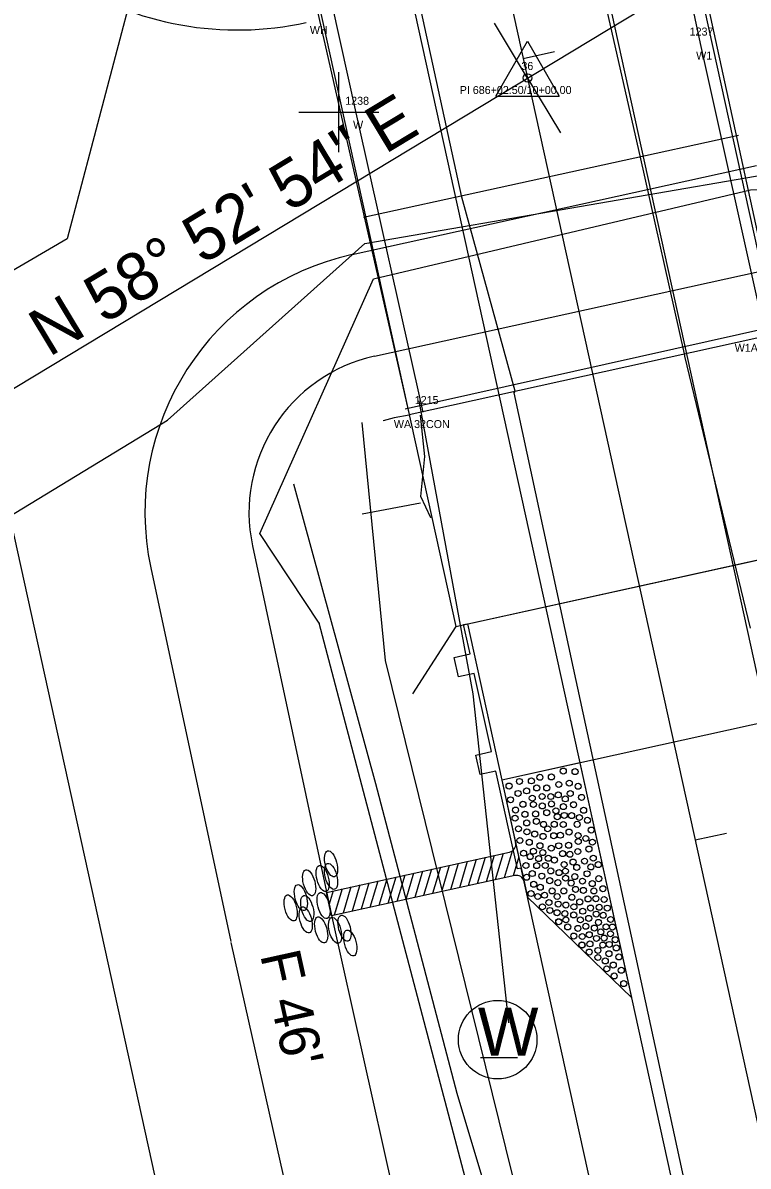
# Model space of a CAD drawing. Extents: x 2519952 to 2531965, y 848341 to 887632.
# Drawn here: x 2527055.7 to 2527146.4, y 857837.6 to 857980.5 of the extents above; entities that cross this region are included whole.
import ezdxf

# ---------------------------------------------------------------- set-up
doc = ezdxf.new("R2010")
doc.units = 0
for name, color, linetype in [('RD_EV_JW', 7, 'Continuous'), ('RD_EX_BldgApp', 7, 'Continuous'), ('RD_EX_BldgApp_txCode', 7, 'Continuous'), ('RD_EX_Bridge', 7, 'Continuous'), ('RD_EX_Conc', 7, 'Continuous'), ('RD_EX_DR_Pipe', 7, 'Continuous'), ('RD_EX_DV_Prop', 7, 'Continuous'), ('RD_EX_GuardRail', 7, 'Continuous'), ('RD_EX_H2O', 7, 'Continuous'), ('RD_EX_Misc', 7, 'Continuous'), ('RD_EX_Road', 7, 'Continuous'), ('RD_EX_RW', 7, 'Continuous'), ('RD_EX_UT', 7, 'Continuous'), ('RD_EX_VEG', 7, 'Continuous'), ('RD_HC_Cl', 7, 'Continuous'), ('RD_HC_Data', 7, 'Continuous'), ('RD_HC_Data_Tic', 7, 'Continuous'), ('RD_HC_txCode', 7, 'Continuous'), ('RD_PD_BCA', 7, 'Continuous'), ('RD_PD_Bridge', 7, 'Continuous'), ('RD_PD_CstnLmt', 7, 'Continuous'), ('RD_PD_DR_ErosCtrl', 7, 'Continuous'), ('RD_PD_Final_TrvlWay', 7, 'Continuous'), ('RD_PD_GR', 7, 'Continuous'), ('RD_PD_PaveShd', 7, 'Continuous'), ('RD_SMD_Locator', 7, 'Continuous')]:
    doc.layers.add(name, color=color, linetype=linetype)

# ---------------------------------------------------------------- blocks, each defined once
blk = doc.blocks.new('TBC1')
at = {"layer": 'RD_PD_GR'}
blk.add_lwpolyline([(12.5, 2.5), (15, 2.5), (15, 0.49), (25, 0.49), (25, 2.5), (27.5, 2.5), (27.5, 0.49), (31.25, 0.49), (31.25, 0), (0, 0), (0, 0.49), (12.5, 0.49)], close=True, dxfattribs=at)

msp = doc.modelspace()

# ---------------------------------------------------------------- linework, layer by layer
at = {"layer": 'RD_EV_JW'}
msp.add_lwpolyline([(2527156.87, 857323.56), (2527196.55, 857371.59), (2527215.07, 857388.76), (2527211.89, 857436.64), (2527176.86, 857590.34), (2527152.05, 857687.7), (2527133.37, 857768.81), (2527110.03, 857846.68), (2527099.85, 857885.39), (2527089.61, 857922.82)], dxfattribs=at)
at = {"layer": 'RD_EX_BldgApp'}
for points in [[(2527148.56, 857941.36), (2527140.44, 857977.88), (2527132.43, 858015.42)], [(2527105.8, 857931.83), (2527097.39, 857969.23), (2527089.32, 858005.81)]]:
    msp.add_lwpolyline(points, dxfattribs=at)
at = {"layer": 'RD_EX_Bridge'}
for points in [[(2527104.02, 857931.52), (2527150.32, 857941.75), (2527134.18, 858015.81), (2527087.26, 858005.36), (2527104.02, 857931.52)], [(2527104.02, 857931.46), (2527102.14, 857931.13), (2527100.79, 857930.72)]]:
    msp.add_lwpolyline(points, dxfattribs=at)
at = {"layer": 'RD_EX_Conc'}
msp.add_lwpolyline([(2527106.72, 857918.63), (2527105.48, 857921.28), (2527105.99, 857926.26), (2527105.44, 857931.46)], dxfattribs=at)
at = {"layer": 'RD_EX_DR_Pipe'}
msp.add_line((2527105.44, 857920.43), (2527098.16, 857919.06), dxfattribs=at)
at = {"layer": 'RD_EX_DV_Prop'}
msp.add_line((2527012.78, 858106.38), (2527077.29, 857813.4), dxfattribs=at)
at = {"layer": 'RD_EX_GuardRail'}
msp.add_lwpolyline([(2527116.5, 857855.5), (2527112.03, 857896.6), (2527105.27, 857933.22)], dxfattribs=at)
at = {"layer": 'RD_EX_H2O'}
for points in [[(2526911.93, 857620.26), (2526927.23, 857710.9), (2526956.7, 857755.67), (2526952.88, 857782.2), (2526915.7, 857809.35), (2526930.06, 857828.04), (2526962.17, 857851.6), (2527008.28, 857890.97), (2527073.84, 857930.81), (2527098.49, 857952.91), (2527154.59, 857962.58), (2527154.59, 857962.58), (2527174.35, 857964.75), (2527219.37, 858008.85)], [(2527070.87, 857989.84), (2527061.3, 857953.49), (2526994.02, 857914.18), (2526943.98, 857875.94), (2526888.07, 857826.55), (2526889.74, 857796.34), (2526819.12, 857765.68)], [(2527121.85, 857795.04), (2527092.79, 857905.47), (2527085.38, 857916.64), (2527099.59, 857948.47), (2527146.69, 857959.62), (2527156.94, 857959.91)]]:
    msp.add_lwpolyline(points, dxfattribs=at)
at = {"layer": 'RD_EX_Misc'}
for p, q in [((2527095.25, 857964.29), (2527095.25, 857974.29)), ((2527090.25, 857969.29), (2527100.25, 857969.29)), ((2527145.2, 857966.39), (2527098.32, 857956.14)), ((2527103.55, 857932.23), (2527150.46, 857942.7))]:
    msp.add_line(p, q, dxfattribs=at)
at = {"layer": 'RD_EX_Road'}
for p, q in [((2527132.91, 857963.86), (2527127.42, 857988.06)), ((2527110.63, 857958.69), (2527105.3, 857983.13)), ((2527138.43, 857939.11), (2527132.91, 857963.86)), ((2527117.26, 857934.46), (2527110.63, 857958.69)), ((2527138.49, 857938.8), (2527138.43, 857939.11)), ((2527146.7, 857904.84), (2527138.49, 857938.8)), ((2527117.17, 857934.23), (2527117.26, 857934.46)), ((2527124.58, 857899.82), (2527117.17, 857934.23)), ((2527146.11, 857800.22), (2527124.58, 857899.82))]:
    msp.add_line(p, q, dxfattribs=at)
at = {"layer": 'RD_EX_RW'}
msp.add_line((2527012.78, 858106.38), (2527077.29, 857813.4), dxfattribs=at)
at = {"layer": 'RD_EX_UT'}
msp.add_line((2527112.96, 857851.19), (2527117.59, 857851.19), dxfattribs=at)
msp.add_circle((2527115.09, 857853.4), 4.91, dxfattribs=at)
at = {"layer": 'RD_EX_VEG'}
msp.add_lwpolyline([(2527129.35, 857272.14), (2527221.36, 857352.89), (2527173.69, 857606.73), (2527101.06, 857900.8), (2527098.17, 857930.54)], dxfattribs=at)
at = {"layer": 'RD_HC_Cl'}
for p, q in [((2526970.28, 858648.12), (2527526.88, 856120.48)), ((2527001.16, 857902.55), (2527166.3, 858002.24))]:
    msp.add_line(p, q, dxfattribs=at)
at = {"layer": 'RD_HC_Data'}
for p, q in [((2527114.85, 857971.29), (2527118.82, 857978.17)), ((2527118.82, 857978.17), (2527122.79, 857971.29)), ((2527114.85, 857971.29), (2527122.79, 857971.29))]:
    msp.add_line(p, q, dxfattribs=at)
msp.add_circle((2527118.82, 857973.58), 0.529, dxfattribs=at)
at = {"layer": 'RD_HC_Data_Tic'}
for p, q in [((2527118.81, 857973.57), (2527114.68, 857980.42)), ((2527118.28, 857976.02), (2527122.19, 857976.88)), ((2527118.81, 857973.57), (2527122.95, 857966.73)), ((2527139.79, 857878.36), (2527143.69, 857879.22))]:
    msp.add_line(p, q, dxfattribs=at)
at = {"layer": 'RD_PD_BCA'}
msp.add_arc((2527082.57, 858019.58), 40, 192.0677, 282.4185, dxfattribs=at)
at = {"layer": 'RD_PD_Bridge'}
for p, q in [((2527109.85, 857905.05), (2527155.75, 857915.15)), ((2527109.85, 857905.05), (2527104.46, 857896.62)), ((2527111.31, 857905.37), (2527115.61, 857885.84)), ((2527158.58, 857895.3), (2527115.61, 857885.84))]:
    msp.add_line(p, q, dxfattribs=at)
for points in [[(2527155.75, 857915.15), (2527127.79, 858042.11)], [(2527081.89, 858032.01), (2527109.85, 857905.05)], [(2527109.85, 857905.05), (2527155.75, 857915.15)]]:
    msp.add_lwpolyline(points, dxfattribs=at)
at = {"layer": 'RD_PD_CstnLmt'}
for p, q in [((2527084.45, 857915.1), (2527094.44, 857868.37)), ((2527094.44, 857868.37), (2527116.29, 857770.79))]:
    msp.add_line(p, q, dxfattribs=at)
msp.add_lwpolyline([(2527099.71, 857938.81), (2527150.25, 857949.94)], dxfattribs=at)
msp.add_arc((2527104.01, 857919.28), 20, 102.4185, 192.0677, dxfattribs=at)
at = {"layer": 'RD_PD_DR_ErosCtrl'}
for p, q in [((2527071.74, 857912.38), (2527081.73, 857865.66)), ((2527081.76, 857865.53), (2527103.61, 857767.95))]:
    msp.add_line(p, q, dxfattribs=at)
msp.add_lwpolyline([(2527096.92, 857951.51), (2527147.46, 857962.64)], dxfattribs=at)
msp.add_arc((2527104.01, 857919.28), 33, 102.4185, 192.0677, dxfattribs=at)
at = {"layer": 'RD_PD_Final_TrvlWay'}
for p, q in [((2527070.86, 858247.17), (2527345.05, 857002)), ((2527047.42, 858242), (2527321.61, 856996.84))]:
    msp.add_line(p, q, dxfattribs=at)
at = {"layer": 'RD_PD_GR'}
msp.add_line((2527225.56, 857386.55), (2527118.03, 857874.85), dxfattribs=at)
at = {"layer": 'RD_PD_PaveShd'}
for p, q in [((2527125.38, 857887.99), (2527115.61, 857885.84)), ((2527125.38, 857887.99), (2527131.83, 857858.69)), ((2527115.61, 857885.84), (2527117.55, 857877.05)), ((2527093.71, 857871.81), (2527116.57, 857876.83)), ((2527115.76, 857876.65), (2527114.77, 857873.37)), ((2527115.76, 857876.65), (2527114.77, 857873.37)), ((2527116.9, 857876.97), (2527115.89, 857873.61)), ((2527117.55, 857877.05), (2527118.19, 857874.12)), ((2527109.05, 857875.18), (2527108.07, 857871.89)), ((2527109.05, 857875.18), (2527108.07, 857871.89)), ((2527110.17, 857875.43), (2527109.19, 857872.14)), ((2527110.17, 857875.43), (2527109.19, 857872.14)), ((2527111.29, 857875.67), (2527110.31, 857872.39)), ((2527111.29, 857875.67), (2527110.31, 857872.39)), ((2527112.41, 857875.92), (2527111.42, 857872.63)), ((2527113.52, 857876.16), (2527112.54, 857872.88)), ((2527113.52, 857876.16), (2527112.54, 857872.88)), ((2527114.64, 857876.41), (2527113.66, 857873.12)), ((2527114.64, 857876.41), (2527113.66, 857873.12)), ((2527117.72, 857876.25), (2527117.01, 857873.86)), ((2527117.22, 857873.9), (2527094.34, 857868.88)), ((2527102.35, 857873.71), (2527101.37, 857870.42)), ((2527102.35, 857873.71), (2527101.49, 857870.83)), ((2527103.47, 857873.96), (2527102.48, 857870.67)), ((2527103.47, 857873.96), (2527102.48, 857870.67)), ((2527104.59, 857874.2), (2527103.6, 857870.91)), ((2527104.59, 857874.2), (2527103.6, 857870.91)), ((2527105.7, 857874.45), (2527104.72, 857871.16)), ((2527105.7, 857874.45), (2527104.72, 857871.16)), ((2527106.82, 857874.69), (2527105.84, 857871.4)), ((2527106.82, 857874.69), (2527105.84, 857871.4)), ((2527107.94, 857874.94), (2527106.95, 857871.65)), ((2527107.94, 857874.94), (2527106.95, 857871.65)), ((2527118.19, 857874.12), (2527118.84, 857871.19)), ((2527095.65, 857872.24), (2527094.66, 857868.95)), ((2527095.65, 857872.24), (2527094.78, 857869.35)), ((2527096.76, 857872.48), (2527095.78, 857869.19)), ((2527096.76, 857872.48), (2527095.78, 857869.19)), ((2527097.88, 857872.73), (2527096.9, 857869.44)), ((2527097.88, 857872.73), (2527096.9, 857869.44)), ((2527099, 857872.97), (2527098.02, 857869.69)), ((2527099, 857872.97), (2527098.02, 857869.69)), ((2527100.12, 857873.22), (2527099.13, 857869.93)), ((2527100.12, 857873.22), (2527099.13, 857869.93)), ((2527101.23, 857873.46), (2527100.25, 857870.18)), ((2527101.23, 857873.46), (2527100.25, 857870.18)), ((2527094.34, 857868.88), (2527093.71, 857871.81)), ((2527094.53, 857871.99), (2527094.03, 857870.32)), ((2527131.83, 857858.69), (2527118.84, 857871.19))]:
    msp.add_line(p, q, dxfattribs=at)
for centre in [(2527120.37, 857886.19), (2527120.37, 857886.19), (2527121.81, 857886.23), (2527121.81, 857886.23), (2527123.3, 857886.97), (2527123.3, 857886.97), (2527124.76, 857886.9), (2527124.76, 857886.9), (2527116.51, 857885.09), (2527116.51, 857885.09), (2527116.51, 857885.09), (2527117.82, 857885.67), (2527117.82, 857885.67), (2527119.31, 857885.74), (2527119.31, 857885.74), (2527119.98, 857884.86), (2527119.98, 857884.86), (2527121.22, 857884.86), (2527121.22, 857884.86), (2527122.73, 857885.29), (2527122.73, 857885.29), (2527124.04, 857885.46), (2527124.04, 857885.46), (2527125.15, 857885.07), (2527125.15, 857885.07), (2527116.7, 857883.38), (2527116.7, 857883.38), (2527117.64, 857884.17), (2527117.64, 857884.17), (2527118.71, 857884.49), (2527118.71, 857884.49), (2527119.42, 857883.58), (2527119.42, 857883.58), (2527120.65, 857883.79), (2527120.65, 857883.79), (2527121.73, 857883.78), (2527121.73, 857883.78), (2527122.67, 857883.99), (2527122.67, 857883.99), (2527123.54, 857883.49), (2527123.54, 857883.49), (2527124.17, 857884.16), (2527124.17, 857884.16), (2527125.58, 857883.68), (2527125.58, 857883.68), (2527117.33, 857882.09), (2527117.33, 857882.09), (2527118.25, 857882.81), (2527118.25, 857882.81), (2527119.56, 857882.79), (2527119.56, 857882.79), (2527120.67, 857882.61), (2527120.67, 857882.61), (2527121.82, 857882.86), (2527121.82, 857882.86), (2527122.38, 857882), (2527123.31, 857882.52), (2527123.31, 857882.52), (2527124.58, 857882.76), (2527124.58, 857882.76), (2527125.84, 857882.07), (2527125.84, 857882.07), (2527117.27, 857881.08), (2527117.27, 857881.08), (2527118.5, 857881.56), (2527118.5, 857881.56), (2527118.73, 857880.48), (2527118.73, 857880.48), (2527119.84, 857881.61), (2527119.84, 857881.61), (2527119.93, 857880.68), (2527119.93, 857880.68), (2527121.22, 857881.76), (2527121.22, 857881.76), (2527122.54, 857881.26), (2527122.54, 857881.26), (2527123.42, 857881.42), (2527123.42, 857881.42), (2527124.34, 857881.4), (2527124.34, 857881.4), (2527125.31, 857881.16), (2527125.31, 857881.16), (2527126.32, 857880.81), (2527126.32, 857880.81), (2527117.69, 857879.75), (2527117.69, 857879.75), (2527118.75, 857879.37), (2527118.75, 857879.37), (2527119.73, 857879.1), (2527119.73, 857879.1), (2527120.83, 857880.3), (2527120.83, 857880.3), (2527121.35, 857879.75), (2527121.35, 857879.75), (2527122.17, 857880.32), (2527122.17, 857880.32), (2527122.93, 857878.95), (2527122.93, 857878.95), (2527123.29, 857880.29), (2527123.29, 857880.29), (2527124.02, 857879.35), (2527124.02, 857879.35), (2527125.03, 857880.31), (2527125.03, 857880.31), (2527125.15, 857878.91), (2527125.15, 857878.91), (2527126.78, 857879.6), (2527126.78, 857879.6), (2527117.87, 857878.29), (2527117.87, 857878.29), (2527119.04, 857878.07), (2527119.04, 857878.07), (2527120.38, 857877.64), (2527120.38, 857877.64), (2527120.77, 857878.81), (2527120.77, 857878.81), (2527122.1, 857878.89), (2527122.1, 857878.89), (2527122.72, 857877.63), (2527122.72, 857877.63), (2527123.96, 857877.69), (2527123.96, 857877.69), (2527125.17, 857878.16), (2527125.17, 857878.16), (2527126.11, 857878.54), (2527126.11, 857878.54), (2527126.93, 857878.08), (2527118.34, 857876.7), (2527118.34, 857876.7), (2527119.15, 857876.28), (2527119.15, 857876.28), (2527119.56, 857876.95), (2527119.56, 857876.95), (2527120.73, 857876.78), (2527120.73, 857876.78), (2527121.42, 857876.07), (2527121.42, 857876.07), (2527121.8, 857877.33), (2527121.8, 857877.33), (2527123.21, 857876.65), (2527123.21, 857876.65), (2527124.12, 857876.57), (2527124.12, 857876.57), (2527125.11, 857876.91), (2527125.11, 857876.91), (2527126.5, 857877.22), (2527126.5, 857877.22), (2527127.05, 857876.08), (2527127.05, 857876.08), (2527118.63, 857875.16), (2527118.63, 857875.16), (2527119.97, 857875.15), (2527119.97, 857875.15), (2527120.21, 857876.02), (2527120.21, 857876.02), (2527121.05, 857875.16), (2527121.05, 857875.16), (2527122.18, 857875.85), (2527122.18, 857875.85), (2527123.4, 857875.29), (2527123.4, 857875.29), (2527124.51, 857875.6), (2527124.51, 857875.6), (2527124.97, 857874.93), (2527124.97, 857874.93), (2527125.95, 857875.71), (2527125.95, 857875.71), (2527126.74, 857874.99), (2527126.74, 857874.99), (2527127.67, 857875.27), (2527127.67, 857875.27), (2527118.7, 857873.69), (2527118.7, 857873.69), (2527119.42, 857874.16), (2527119.42, 857874.16), (2527120.61, 857873.84), (2527120.61, 857873.84), (2527121.6, 857873.27), (2527121.6, 857873.27), (2527121.73, 857874.49), (2527121.73, 857874.49), (2527122.77, 857874.28), (2527122.77, 857874.28), (2527123.57, 857874.46), (2527123.57, 857874.46), (2527123.59, 857873.58), (2527123.59, 857873.58), (2527124.73, 857873.78), (2527124.73, 857873.78), (2527125.69, 857873.21), (2527125.69, 857873.21), (2527126.26, 857874.13), (2527126.26, 857874.13), (2527127.73, 857873.52), (2527127.73, 857873.52), (2527119.6, 857872.82), (2527119.6, 857872.82), (2527120.42, 857872.44), (2527120.42, 857872.44), (2527121.9, 857871.99), (2527121.9, 857871.99), (2527122.62, 857873.02), (2527122.62, 857873.02), (2527123.36, 857871.99), (2527123.36, 857871.99), (2527124.28, 857872.97), (2527124.28, 857872.97), (2527124.83, 857872.18), (2527124.83, 857872.18), (2527125.81, 857872.06), (2527125.81, 857872.06), (2527126.92, 857872.9), (2527126.92, 857872.9), (2527127.12, 857871.98), (2527127.12, 857871.98), (2527128.24, 857872.27), (2527128.24, 857872.27), (2527119.27, 857871.66), (2527119.27, 857871.66), (2527119.27, 857871.66), (2527120.11, 857871.29), (2527120.11, 857871.29), (2527120.95, 857871.45), (2527120.95, 857871.45), (2527121.5, 857870.54), (2527121.5, 857870.54), (2527122.53, 857871.29), (2527122.53, 857871.29), (2527122.66, 857870.34), (2527122.66, 857870.34), (2527124.37, 857871.19), (2527124.37, 857871.19), (2527125.35, 857870.61), (2527125.35, 857870.61), (2527126.39, 857870.99), (2527126.39, 857870.99), (2527127.37, 857871.01), (2527127.37, 857871.01), (2527128.4, 857870.92), (2527128.4, 857870.92), (2527120.68, 857870), (2527120.68, 857870), (2527121.62, 857869.55), (2527121.62, 857869.55), (2527122.51, 857869.27), (2527122.51, 857869.27), (2527123.49, 857869.16), (2527123.49, 857869.16), (2527123.62, 857870.22), (2527123.62, 857870.22), (2527124.6, 857868.99), (2527124.6, 857868.99), (2527124.63, 857870), (2527124.63, 857870), (2527125.72, 857869.45), (2527125.72, 857869.45), (2527126.7, 857869.85), (2527126.7, 857869.85), (2527127.41, 857869.09), (2527127.41, 857869.09), (2527127.78, 857869.94), (2527127.78, 857869.94), (2527128.28, 857868.94), (2527128.28, 857868.94), (2527128.8, 857869.84), (2527128.8, 857869.84), (2527122.72, 857868.14), (2527122.73, 857868.13), (2527123.62, 857868.37), (2527123.62, 857868.37), (2527123.85, 857867.48), (2527123.85, 857867.48), (2527125.43, 857868.37), (2527125.43, 857868.37), (2527126.11, 857867.57), (2527126.11, 857867.57), (2527126.47, 857868.56), (2527126.47, 857868.56), (2527127.69, 857868.06), (2527127.69, 857868.06), (2527128.64, 857867.5), (2527128.64, 857867.5), (2527129.2, 857868.42), (2527129.2, 857868.42), (2527124.61, 857866.35), (2527124.61, 857866.35), (2527125.12, 857867.31), (2527125.12, 857867.31), (2527125.66, 857866.29), (2527125.66, 857866.29), (2527126.54, 857866.51), (2527126.54, 857866.51), (2527127.18, 857867.35), (2527127.18, 857867.35), (2527127.44, 857866.05), (2527127.44, 857866.05), (2527127.98, 857866.87), (2527127.98, 857866.87), (2527128.4, 857866.1), (2527128.4, 857866.1), (2527129.19, 857866.63), (2527129.19, 857866.63), (2527129.44, 857867.47), (2527129.44, 857867.47), (2527125.62, 857865.24), (2527125.64, 857865.22), (2527126.63, 857865.37), (2527126.63, 857865.37), (2527128.23, 857865.22), (2527128.23, 857865.22), (2527129.05, 857865.3), (2527129.05, 857865.3), (2527129.78, 857865.89), (2527129.78, 857865.89), (2527129.92, 857864.86), (2527129.92, 857864.86), (2527126.53, 857864.35), (2527126.53, 857864.35), (2527127.62, 857864.55), (2527127.62, 857864.55), (2527127.62, 857863.67), (2527128.54, 857863.24), (2527128.54, 857863.24), (2527129, 857864.14), (2527129, 857864.14), (2527130.24, 857863.74), (2527130.24, 857863.74), (2527128.73, 857862.25), (2527128.73, 857862.25), (2527129.54, 857862.73), (2527129.54, 857862.73), (2527130.55, 857862.07), (2527130.55, 857862.07), (2527129.66, 857861.36), (2527129.66, 857861.36), (2527130.85, 857860.4)]:
    msp.add_circle(centre, 0.375, dxfattribs=at)
for centre, start, end in [((2527116.36, 857877.81), 282.3889, 12.4185), ((2527117.43, 857872.93), 12.4185, 102.3889)]:
    msp.add_arc(centre, 1, start, end, dxfattribs=at)
for centre in [(2527094.27, 857875.38), (2527094.27, 857875.38), (2527093.22, 857873.54), (2527093.22, 857873.54), (2527094.27, 857873.81), (2527094.27, 857873.81), (2527091.53, 857873.01), (2527091.53, 857873.01), (2527090.49, 857871.15), (2527090.49, 857871.15), (2527089.22, 857869.86), (2527089.22, 857869.86), (2527091.29, 857869.8), (2527091.29, 857869.8), (2527093.34, 857870.16), (2527093.34, 857870.16), (2527091.11, 857868.36), (2527091.11, 857868.36), (2527093.03, 857867.11), (2527093.03, 857867.11), (2527094.77, 857867.06), (2527094.77, 857867.06), (2527095.95, 857867.33), (2527096.67, 857865.48)]:
    msp.add_ellipse(centre, major_axis=(0.43, -1.62), ratio=0.429445, dxfattribs=at)
at = {"layer": 'RD_SMD_Locator'}
for centre in [(2527140.44, 857977.88), (2527118.82, 857973.58), (2527097.39, 857969.23), (2527145.2, 857966.39), (2527132.91, 857963.86), (2527110.63, 857958.69), (2527098.32, 857956.14), (2527061.3, 857953.49), (2527098.49, 857952.91), (2527099.59, 857948.47), (2527138.43, 857939.11), (2527138.49, 857938.8), (2527117.17, 857934.23), (2527117.26, 857934.46), (2527103.55, 857932.23), (2527105.27, 857933.22), (2527073.84, 857930.81), (2527100.79, 857930.72), (2527102.14, 857931.13), (2527104.02, 857931.46), (2527104.02, 857931.52), (2527104.02, 857931.52), (2527105.44, 857931.46), (2527105.8, 857931.83), (2527098.17, 857930.54), (2527105.99, 857926.26), (2527089.61, 857922.82), (2527105.48, 857921.28), (2527105.44, 857920.43), (2527098.16, 857919.06), (2527106.72, 857918.63), (2527085.38, 857916.64), (2527092.79, 857905.47), (2527101.06, 857900.8), (2527124.58, 857899.82), (2527112.03, 857896.6), (2527099.85, 857885.39), (2527104.45, 857867.28), (2527116.5, 857855.5), (2527110.03, 857846.68)]:
    msp.add_circle(centre, 0.001, dxfattribs=at)

# ---------------------------------------------------------------- block references
at = {"layer": 'RD_PD_Bridge', "rotation": 102.41848259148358}
msp.add_blockref('TBC1', (2527118.03, 857874.85), dxfattribs=at)

# ---------------------------------------------------------------- texts
at = {"layer": 'RD_EX_BldgApp_txCode'}
for s, p in [('WH', (2527091.62, 857979.08)), ('1237', (2527139.09, 857978.88)), ('W1', (2527139.9, 857975.88)), ('1238', (2527096.04, 857970.23)), ('W', (2527097.02, 857967.23)), ('W1A 32CON', (2527144.72, 857939.36)), ('1215', (2527104.73, 857932.83)), ('WA 32CON', (2527102.12, 857929.83))]:
    msp.add_text(s, height=1, dxfattribs=at).set_placement(p)
at = {"layer": 'RD_EX_UT'}
msp.add_text('W', height=6, dxfattribs=at).set_placement((2527112.62, 857851.4))
at = {"layer": 'RD_HC_Data'}
msp.add_text('N 58%%d 52\' 54" E', height=6, rotation=31.1184, dxfattribs=at).set_placement((2527058.99, 857938.63))
at = {"layer": 'RD_HC_txCode'}
for s, p in [('36', (2527118.06, 857974.58)), ('PI 686+02.50/10+00.00', (2527110.35, 857971.58))]:
    msp.add_text(s, height=1, dxfattribs=at).set_placement(p)
at = {"layer": 'RD_PD_CstnLmt'}
msp.add_text("F 46'", height=5, rotation=282.4185, dxfattribs=at).set_placement((2527085.39, 857864))

doc.saveas('drawing.dxf')
